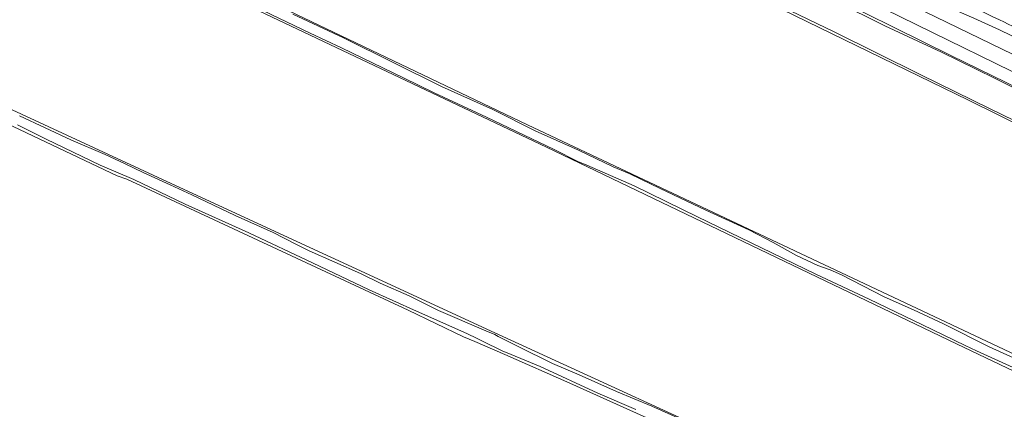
# Model space of a CAD drawing. Header units: metres. Extents: x 149984 to 156489, y 469398 to 478068.
# Tile 370 of 656: x 152851 to 153092, y 472858 to 472953. Entities that reach past the tile are written whole.
import ezdxf

# ---------------------------------------------------------------- set-up
doc = ezdxf.new("R2010")
doc.units = ezdxf.units.M
doc.header["$LTSCALE"] = 0.75
for name, color, linetype, lineweight in [('B-WE-GR-GRAS-GV', 252, 'Continuous', 13), ('B-WE-OG-TERREIN_OEVER-GV', 252, 'Continuous', 18), ('B-WE-OG-WATER_MEER-GV', 252, 'Continuous', 18), ('B-WE-OG-WATER_SLOOT-GV', 252, 'Continuous', 18), ('B-WE-OG-WEG-GV', 252, 'Continuous', 18), ('B-WE-VH-GESLOTENVERHARDING_ASFALT-GV', 252, 'Continuous', 18), ('B-WE-VH-GESLOTENVERHARDING_BETON-GV', 252, 'Continuous', 18)]:
    doc.layers.add(name, color=color, linetype=linetype, lineweight=lineweight)

msp = doc.modelspace()

# ---------------------------------------------------------------- linework, layer by layer
at = {"layer": 'B-WE-GR-GRAS-GV', "flags": 128}
for points in [[(152775.323, 473023.314), (152895.047, 472965.503), (152975.083, 472927.27), (153111.344, 472863.109), (153114.389, 472864.259), (153127.5, 472891.856), (153129.548, 472890.993), (153132.667, 472897.824), (153130.766, 472898.731), (153133.928, 472905.387), (153133.687, 472908.161), (153082.769, 472933.223), (152997.838, 472974.631), (152845.173, 473049.508)], [(152746.811, 473033.784), (152744.754, 473034.781), (152742.771, 473035.212), (152741.7, 473035.444), (152739.576, 473033.851), (152727.759, 473010.748), (152725.074, 473005.885), (152722.85, 473001.856), (152718.597, 472994.151), (152719.261, 472991.495), (152777.152, 472964.276), (152887.091, 472913.423), (152967.155, 472876.511), (153036.73, 472844.645), (153109.89, 472810.787), (153193.539, 472772.547), (153239.347, 472751.568)], [(153109.939, 472859.548), (153079.882, 472873.856), (152979.769, 472921.788), (152890.941, 472963.878), (152815.218, 473000.62), (152814.595, 473000.923), (152753.996, 473030.301)], [(153049.872, 472835.275), (152985.473, 472864.239), (152969.563, 472871.256), (152962.268, 472874.363), (152959.516, 472875.564), (152945.994, 472882.072), (152877.305, 472913.955), (152874.965, 472914.802), (152836.786, 472932.842), (152812.451, 472944.425), (152790.254, 472954.595), (152789.083, 472954.635), (152730.009, 472982.543), (152726.793, 472984.062), (152717.234, 472988.578), (152715.024, 472988.258), (152714.987, 472988.253), (152712.778, 472983.919), (152700.484, 472959.791), (152698.803, 472956.492), (152697.162, 472953.365), (152686.059, 472932.206)]]:
    msp.add_lwpolyline(points, dxfattribs=at)
at = {"layer": 'B-WE-OG-TERREIN_OEVER-GV', "flags": 128}
for points in [[(153115.06, 472926.37), (153078.69, 472944.05), (153043.72, 472961.37), (153022.65, 472971.595), (153017.53, 472974.08), (153001.08, 472982.48), (153000, 472982.989), (152999.324, 472983.307), (152999.903, 472984.536), (152968.265, 473000), (152925.73, 473020.79), (152854.139, 473055.66), (152852.23, 473056.59), (152767.244, 473097.747)], [(152767.023, 473087.242), (152768.708, 473086.285), (152845.173, 473049.508), (152997.838, 472974.631), (153082.769, 472933.223), (153133.687, 472908.161), (153133.928, 472905.387), (153130.766, 472898.731), (153132.667, 472897.824), (153134.887, 472896.766), (153136.901, 472900.927), (153137.57, 472902.31), (153138.994, 472903.722), (153140.581, 472903.986), (153158.689, 472895.056), (153271.415, 472839.468)], [(152843.12, 473059.229), (152868.64, 473046.423), (152871.732, 473045.015), (152878.355, 473041.831), (152888.946, 473036.616), (152898.291, 473031.816), (152904.775, 473028.955), (152910.52, 473026.256), (152918.32, 473022.31), (152927.572, 473017.672), (152949.332, 473006.711), (152967.353, 472998.151), (152976.652, 472993.397), (152990.543, 472986.614), (153003.188, 472980.637), (153014.194, 472975.33), (153016.131, 472974.475), (153032.2, 472966.657), (153050.379, 472957.33), (153062.347, 472951.397), (153076.199, 472944.963), (153089.112, 472938.647), (153102.247, 472932.098)], [(153132.98, 472909.213), (153121.08, 472915.065), (153103.187, 472923.816), (153087.894, 472931.242), (153071.181, 472939.45), (153049.966, 472949.88), (153032.927, 472958.174), (153015.398, 472967.015), (153002.188, 472973.465), (152994.452, 472976.984), (152976.547, 472985.662), (152956.675, 472995.448), (152933.454, 473006.864), (152914.381, 473016.318), (152890.228, 473028.104), (152875.945, 473035.147), (152852.774, 473046.603), (152843.748, 473051.093)], [(152753.996, 473030.301), (152814.595, 473000.923), (152815.218, 473000.62), (152890.941, 472963.878), (152979.769, 472921.788), (153079.882, 472873.856), (153109.939, 472859.548)], [(153111.344, 472863.109), (152975.083, 472927.27), (152895.047, 472965.503), (152775.323, 473023.314)], [(153036.73, 472844.645), (152967.155, 472876.511), (152887.091, 472913.423), (152777.152, 472964.276), (152719.261, 472991.495), (152718.597, 472994.151)], [(153094.574, 472867.682), (153084.754, 472872.127), (153081.996, 472873.403), (153071.605, 472878.476), (153058.507, 472884.703), (153045.523, 472890.855), (153032.276, 472897.267), (153016.63, 472904.833), (153001.177, 472912.367), (152989.649, 472917.386), (152987.38, 472918.292), (152981.648, 472921.206), (152965.146, 472929.132), (152952.296, 472935.032), (152944.831, 472938.72), (152929.678, 472945.977), (152922.051, 472949.55), (152908.659, 472956.024), (152893.521, 472963.305), (152878.377, 472970.471), (152872.419, 472973.232), (152862.928, 472977.863), (152856.691, 472980.878), (152849.144, 472984.593)], [(152917.829, 472954.227), (152930.176, 472948.418), (152942.477, 472942.356), (152954.151, 472936.61), (152966.645, 472930.993), (152977.001, 472925.796), (152987.554, 472921.082), (152996.034, 472917.034), (152999.519, 472915.569), (153000.282, 472915.213), (153007.549, 472911.726), (153018.631, 472906.398), (153029.167, 472901.609), (153035.109, 472898.519), (153040.822, 472895.385), (153045.975, 472892.925), (153049.048, 472891.841), (153051.753, 472890.65), (153062.247, 472885.303), (153069.382, 472882.125), (153076.72, 472878.723), (153087.814, 472873.077), (153099.014, 472868.06)], [(152836.786, 472932.842), (152874.965, 472914.802), (152877.305, 472913.955), (152945.994, 472882.072), (152959.516, 472875.564), (152962.268, 472874.363), (152969.563, 472871.256), (152985.473, 472864.239), (153049.872, 472835.275)], [(152851.104, 472929.471), (152863.647, 472923.6), (152871.983, 472920.013), (152876.886, 472917.761), (152881.316, 472915.638), (152887.885, 472912.619), (152893.197, 472910.161), (152903.761, 472905.13), (152913.03, 472900.983), (152918.577, 472898.168), (152921.82, 472896.536), (152934.362, 472890.958), (152939.18, 472888.632), (152946.228, 472885.567), (152953.404, 472881.932), (152964.959, 472877.022), (152967.174, 472876.068), (152967.994, 472875.632), (152972.846, 472873.217), (152981.242, 472869.073), (152987.7, 472866.278), (152992.314, 472864.201), (152996.882, 472862.191), (153005.514, 472858.644), (153013.334, 472855.169)], [(153001.537, 472857.853), (152992.302, 472861.805), (152978.202, 472868.306), (152969.747, 472871.781), (152969.301, 472871.954), (152963.827, 472874.677), (152962.851, 472875.128), (152960.346, 472876.332), (152947.981, 472881.821), (152936.453, 472887.039), (152922.586, 472893.553), (152907.08, 472900.899), (152891.556, 472907.862), (152879.033, 472913.92), (152870.806, 472917.425), (152857.57, 472923.77), (152850.617, 472927.238)]]:
    msp.add_lwpolyline(points, dxfattribs=at)
at = {"layer": 'B-WE-OG-WATER_MEER-GV', "flags": 128}
for points in [[(153102.247, 472932.098), (153089.112, 472938.647), (153076.199, 472944.963), (153062.347, 472951.397), (153050.379, 472957.33), (153032.2, 472966.657), (153016.131, 472974.475), (153014.194, 472975.33), (153003.188, 472980.637), (152990.543, 472986.614), (152976.652, 472993.397), (152967.353, 472998.151), (152949.332, 473006.711), (152927.572, 473017.672), (152918.32, 473022.31), (152910.52, 473026.256), (152904.775, 473028.955), (152898.291, 473031.816), (152888.946, 473036.616), (152878.355, 473041.831), (152871.732, 473045.015), (152868.64, 473046.423), (152843.12, 473059.229)], [(152843.748, 473051.093), (152852.774, 473046.603), (152875.945, 473035.147), (152890.228, 473028.104), (152914.381, 473016.318), (152933.454, 473006.864), (152956.675, 472995.448), (152976.547, 472985.662), (152994.452, 472976.984), (153002.188, 472973.465), (153015.398, 472967.015), (153032.927, 472958.174), (153049.966, 472949.88), (153071.181, 472939.45), (153087.894, 472931.242), (153103.187, 472923.816), (153121.08, 472915.065), (153132.98, 472909.213)]]:
    msp.add_lwpolyline(points, dxfattribs=at)
at = {"layer": 'B-WE-OG-WATER_SLOOT-GV', "flags": 128}
for points in [[(152849.144, 472984.593), (152856.691, 472980.878), (152862.928, 472977.863), (152872.419, 472973.232), (152878.377, 472970.471), (152893.521, 472963.305), (152908.659, 472956.024), (152922.051, 472949.55), (152929.678, 472945.977), (152944.831, 472938.72), (152952.296, 472935.032), (152965.146, 472929.132), (152981.648, 472921.206), (152987.38, 472918.292), (152989.649, 472917.386), (153001.177, 472912.367), (153016.63, 472904.833), (153032.276, 472897.267), (153045.523, 472890.855), (153058.507, 472884.703), (153071.605, 472878.476), (153081.996, 472873.403), (153084.754, 472872.127), (153094.574, 472867.682)], [(153099.014, 472868.06), (153087.814, 472873.077), (153076.72, 472878.723), (153069.382, 472882.125), (153062.247, 472885.303), (153051.753, 472890.65), (153049.048, 472891.841), (153045.975, 472892.925), (153040.822, 472895.385), (153035.109, 472898.519), (153029.167, 472901.609), (153018.631, 472906.398), (153007.549, 472911.726), (153000.282, 472915.213), (152999.519, 472915.569), (152996.034, 472917.034), (152987.554, 472921.082), (152977.001, 472925.796), (152966.645, 472930.993), (152954.151, 472936.61), (152942.477, 472942.356), (152930.176, 472948.418), (152917.829, 472954.227)], [(153013.334, 472855.169), (153005.514, 472858.644), (152996.882, 472862.191), (152992.314, 472864.201), (152987.7, 472866.278), (152981.242, 472869.073), (152972.846, 472873.217), (152967.994, 472875.632), (152967.174, 472876.068), (152964.959, 472877.022), (152953.404, 472881.932), (152946.228, 472885.567), (152939.18, 472888.632), (152934.362, 472890.958), (152921.82, 472896.536), (152918.577, 472898.168), (152913.03, 472900.983), (152903.761, 472905.13), (152893.197, 472910.161), (152887.885, 472912.619), (152881.316, 472915.638), (152876.886, 472917.761), (152871.983, 472920.013), (152863.647, 472923.6), (152851.104, 472929.471)], [(152850.617, 472927.238), (152857.57, 472923.77), (152870.806, 472917.425), (152879.033, 472913.92), (152891.556, 472907.862), (152907.08, 472900.899), (152922.586, 472893.553), (152936.453, 472887.039), (152947.981, 472881.821), (152960.346, 472876.332), (152962.851, 472875.128), (152963.827, 472874.677), (152969.301, 472871.954), (152969.747, 472871.781), (152978.202, 472868.306), (152992.302, 472861.805), (153001.537, 472857.853)]]:
    msp.add_lwpolyline(points, dxfattribs=at)
at = {"layer": 'B-WE-OG-WEG-GV', "flags": 128}
for points in [[(153104.94, 472934.667), (153062.4, 472955.422), (153060.397, 472956.399), (153060.291, 472956.599), (153049.852, 472961.815), (153000, 472986.156), (152971.646, 473000), (152922.84, 473023.83), (152854.751, 473057.122), (152854.139, 473055.66), (152925.73, 473020.79), (152968.265, 473000), (152999.903, 472984.536), (152999.324, 472983.307), (153000, 472982.989), (153001.08, 472982.48), (153017.53, 472974.08), (153022.65, 472971.595), (153043.72, 472961.37), (153078.69, 472944.05), (153115.06, 472926.37)], [(152946.968, 473025.617), (152943.996, 473027.378), (152944.874, 473021.464), (152944.945, 473021.429), (152944.484, 473020.486), (152986.438, 473000), (153000, 472993.378), (153060.581, 472963.797), (153062.55, 472962.802), (153063.093, 472962.76), (153065.351, 472961.668), (153068.379, 472960.204), (153075.481, 472957.009), (153084.097, 472953.28), (153090.363, 472950.435), (153117.84, 472937.066), (153118.242, 472937.727), (153123.09, 472940.205), (153113.198, 472944.575), (153099.132, 472949.131)], [(153090.339, 472952.87), (153088.747, 472953.593), (153085.657, 472955.086)]]:
    msp.add_lwpolyline(points, dxfattribs=at)
at = {"layer": 'B-WE-OG-WEG-GV'}
msp.add_lwpolyline([(153099.132, 472949.131, -0.0405675), (153090.339, 472952.87)], format="xyb", dxfattribs=at)
at = {"layer": 'B-WE-VH-GESLOTENVERHARDING_ASFALT-GV', "flags": 128}
for points in [[(153135.41, 472924.708), (153136.909, 472927.778), (153130.666, 472930.825), (153117.84, 472937.066), (153090.363, 472950.435), (153084.097, 472953.28), (153075.481, 472957.009), (153068.379, 472960.204), (153065.351, 472961.668), (153064.016, 472958.841), (153104.43, 472939.182)], [(153064.016, 472958.841), (153062.4, 472955.422), (153104.94, 472934.667), (153106.445, 472937.749), (153104.647, 472938.636)], [(153104.43, 472939.182), (153064.016, 472958.841)]]:
    msp.add_lwpolyline(points, dxfattribs=at)
at = {"layer": 'B-WE-VH-GESLOTENVERHARDING_BETON-GV', "flags": 128}
msp.add_lwpolyline([(153091.544, 472955.332), (153086.891, 472957.502), (153085.657, 472955.086), (153088.747, 472953.593), (153090.339, 472952.87)], dxfattribs=at)
at = {"layer": 'B-WE-VH-GESLOTENVERHARDING_BETON-GV'}
msp.add_lwpolyline([(153090.339, 472952.87, 0.0405675), (153099.132, 472949.131)], format="xyb", dxfattribs=at)

doc.saveas('drawing.dxf')
